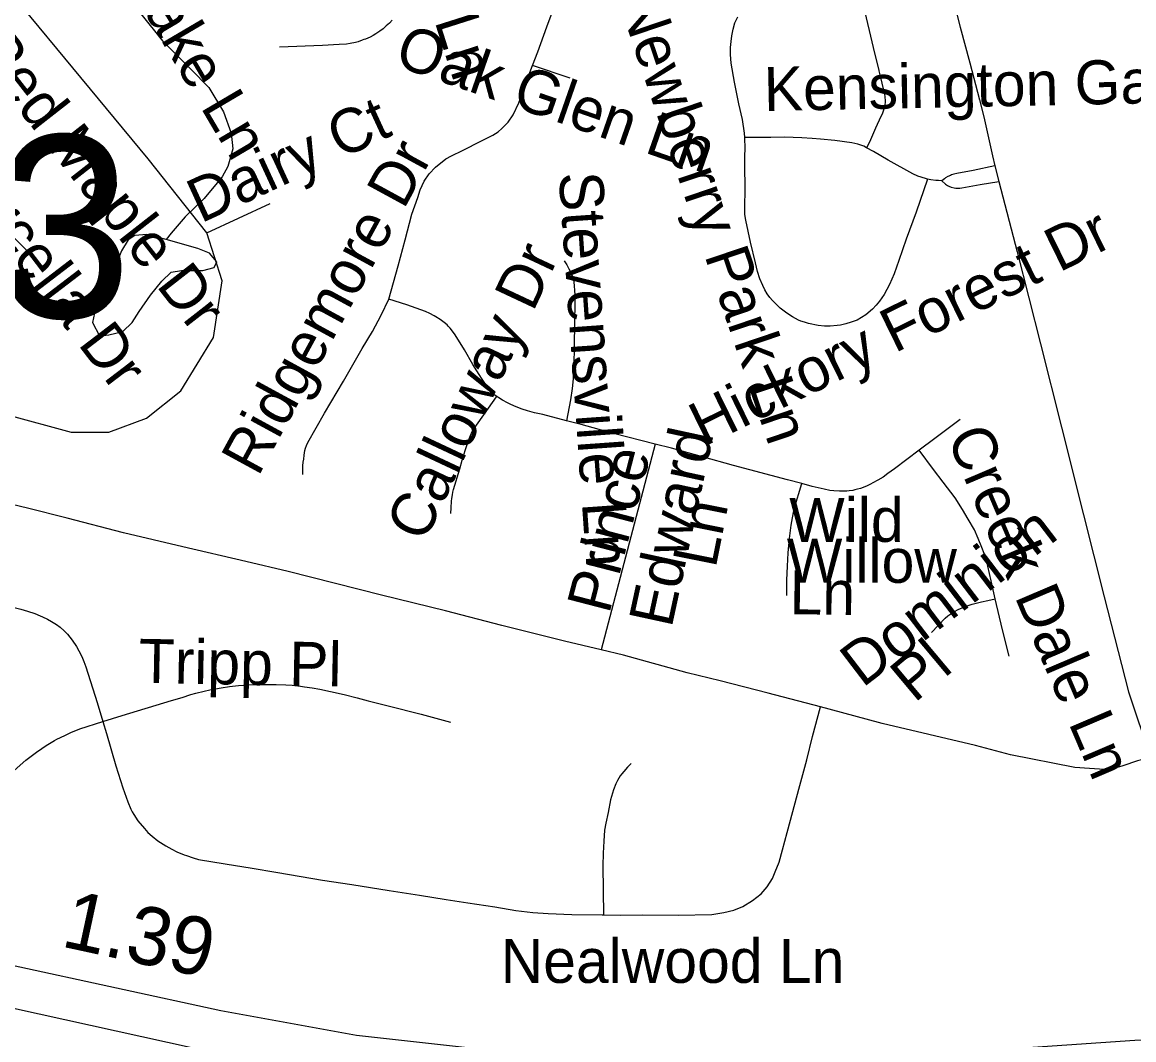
# Model space of a CAD drawing. Extents: x 1383679 to 1536984, y 460658 to 651027.
# Drawn here: x 1452269 to 1454668, y 483158 to 485355 of the extents above; entities that cross this region are included whole.
import ezdxf

# ---------------------------------------------------------------- set-up
doc = ezdxf.new("R2010")
doc.units = 0
for name, color, linetype in [('Exist Hydrographic Misc Water Feature', 7, 'Continuous'), ('Exist Road Non-System Type 51', 7, 'Continuous'), ('Exist Road Non-System Type 51 Label', 7, 'Continuous'), ('Exist Road Primary Interstate Divided Center Attributed', 7, 'Continuous'), ('Exist Road Primary Interstate Structure Cantilever Sign Number Label', 7, 'Continuous'), ('Exist Road Secondary Mileage Hundredths English Label', 7, 'Continuous'), ('Exist Road Secondary Type 51 Attributed', 7, 'Continuous')]:
    doc.layers.add(name, color=color, linetype=linetype)

msp = doc.modelspace()

# ---------------------------------------------------------------- linework, layer by layer
at = {"layer": 'Exist Hydrographic Misc Water Feature'}
for points in [[(1452125.2, 485950.1), (1452154, 485881.4), (1452183, 485823.3), (1452212.2, 485778.4), (1452253.4, 485731.6), (1452292.6, 485687.4), (1452341.5, 485628.1), (1452392.1, 485550.8), (1452438.9, 485486.6), (1452476, 485433.4), (1452524.9, 485372.5), (1452571.8, 485314.1), (1452632.8, 485253), (1452672.1, 485213.6), (1452703.2, 485161.3), (1452720.3, 485115), (1452723.7, 485081.3), (1452713, 485043), (1452700.5, 485021), (1452661.8, 484974.2), (1452620.9, 484934.8), (1452590.3, 484899.3), (1452580, 484885.6)], [(1452580, 484885.6), (1452538.2, 484896.3), (1452512.3, 484894.4), (1452498, 484884.8), (1452483.6, 484861.3), (1452460.5, 484803.5), (1452441.7, 484759.5), (1452425, 484726.3), (1452420.7, 484706.6), (1452436.2, 484677.6), (1452456.2, 484679.7), (1452486.4, 484687.2), (1452506.7, 484706.5), (1452521.2, 484730.1), (1452545.8, 484765.7), (1452570.3, 484795.5), (1452590.7, 484814.8), (1452612.8, 484818.5), (1452658.8, 484818.4), (1452683, 484825.2), (1452689.2, 484837.4), (1452673.5, 484855.8), (1452647.7, 484866.2), (1452580, 484885.6)]]:
    msp.add_lwpolyline(points, dxfattribs=at)
at = {"layer": 'Exist Road Non-System Type 51'}
for p, q in [((1453451.7, 485233.7), (1453370.1, 485261)), ((1453634.8, 484443.8), (1453518.2, 483999.8))]:
    msp.add_line(p, q, dxfattribs=at)
for points in [[(1451818.5, 486101.7), (1451829.6, 485923.7), (1451785.1, 485793.9), (1451740.7, 485675.2), (1451751.8, 485519.4), (1451777.7, 485319.2), (1451792.6, 485170.8), (1451830.7, 484925.2), (1451840.3, 484872.1), (1451880, 484780.3), (1451977.9, 484647.9), (1452092.8, 484555.2), (1452237.3, 484507), (1452374.5, 484469.9), (1452456, 484469.9), (1452537.5, 484499.6), (1452611.7, 484558.9), (1452682.1, 484673.9), (1452700.6, 484796.3), (1452667.2, 484900.1), (1452541.2, 485059.6), (1452107.6, 485582.5)], [(1453370.1, 485261), (1453381.4, 485290.4), (1453401.3, 485344.7), (1453419.4, 485393.1), (1453429.6, 485422.1), (1453434.3, 485437.4), (1453437.6, 485449.8), (1453439.5, 485461.9), (1453440.3, 485469.9), (1453441.2, 485480.6), (1453441.2, 485487.6), (1453441.2, 485496.8), (1453439.9, 485507.1), (1453436.1, 485519), (1453430, 485538.7), (1453400.8, 485615), (1453371.3, 485686.4), (1453334.7, 485782.2), (1453319, 485820.1), (1453305.2, 485853.3), (1453290.2, 485888.1), (1453264.2, 485938.7), (1453235.7, 485990.2), (1453231.6, 485997.8)], [(1454034.6, 485501.9), (1454034.8, 485501.8), (1454040.4, 485497.5), (1454043.4, 485495.1), (1454048.9, 485489.5), (1454057.9, 485471.7), (1454072.2, 485434.3), (1454084.7, 485388.9), (1454105.1, 485300.4), (1454117.6, 485250.1)], [(1453828.2, 485105.7), (1453827.9, 485115), (1453823.6, 485144.9), (1453815.7, 485178.4), (1453805.9, 485225), (1453799.2, 485266.5), (1453797.6, 485284.8), (1453797.6, 485300.2), (1453798.7, 485313.2), (1453800.6, 485325.3), (1453803, 485339.8), (1453807.2, 485353.4), (1453813, 485365.9)], [(1453067.6, 485359), (1453061.6, 485352.7), (1453054.8, 485346.6), (1453048.1, 485340.6), (1453041, 485335.3), (1453032, 485329.4), (1453026.1, 485325.8), (1453020, 485322.6), (1453015.2, 485320.3), (1453009.9, 485318.3), (1453006.5, 485317.1), (1453002.7, 485315.6), (1452993.7, 485312.5), (1452988.6, 485311.1), (1452977.1, 485308.9), (1452968.9, 485307.6), (1452952.9, 485306.8), (1452916.8, 485304.1), (1452824, 485300.8)], [(1453060.3, 484756.9), (1453080, 484829), (1453095.8, 484884.6), (1453110.1, 484940.3), (1453122.6, 484976.3), (1453128, 484992.9), (1453136.7, 485011.5), (1453147.6, 485027.4), (1453160.8, 485041.4), (1453182.9, 485059.7), (1453195.4, 485066), (1453219, 485077.8), (1453260.2, 485098.7), (1453284.5, 485110.9), (1453296.1, 485118.3), (1453304.4, 485125), (1453318, 485138.7), (1453328.6, 485154.5), (1453340.7, 485180.3), (1453360, 485234.6), (1453370.1, 485261)], [(1454117.7, 485249.9), (1454121.3, 485235.3), (1454127, 485210.7), (1454129.5, 485199), (1454130.4, 485193.6), (1454130.8, 485191.5), (1454131.4, 485187), (1454131.4, 485182.5), (1454130.3, 485175.8), (1454126.9, 485162.7), (1454124.5, 485156.5), (1454122.1, 485150.8), (1454110.5, 485126.1), (1454097.2, 485095.8), (1454091.3, 485083.2)], [(1454222.9, 485015.7), (1454198.1, 484944.6), (1454176.8, 484886.1), (1454160.8, 484840.3), (1454150.7, 484811.6), (1454140.6, 484788.2), (1454128.9, 484766.9), (1454119.3, 484752.6), (1454111.9, 484743.5), (1454103.8, 484735), (1454089.5, 484723.3), (1454079.9, 484716.9), (1454070.9, 484711.6), (1454058.1, 484706.9), (1454046.4, 484703.6), (1454034.7, 484700.9), (1454027.7, 484699.9), (1454012.3, 484698.2), (1454000.6, 484698.3), (1453986.9, 484699.7), (1453965.8, 484704.5), (1453957, 484706.9), (1453949.5, 484709.4), (1453944.2, 484711.6), (1453931.4, 484718.5), (1453925.4, 484722.2), (1453916.5, 484728.6), (1453904.8, 484737.7), (1453897.3, 484744.6), (1453892.5, 484749.3), (1453887.8, 484754.2), (1453882.4, 484760.5), (1453876.6, 484768.5), (1453871.8, 484777), (1453867.1, 484786.6), (1453861, 484800.4), (1453855.9, 484816.4), (1453851.6, 484835), (1453840.9, 484879.7), (1453830.3, 484927.6), (1453828.7, 484939.8), (1453828.1, 484953.7), (1453828.8, 484995.6), (1453828.2, 485045), (1453828.7, 485066), (1453829, 485081.3), (1453828.2, 485105.7)], [(1454091.3, 485083.2), (1454085.2, 485086.8), (1454078.5, 485089.3), (1454072, 485091.6), (1454059, 485094.3), (1454022.5, 485099.2), (1453991.7, 485102.2), (1453974, 485103.7), (1453951.5, 485105.3), (1453913.7, 485106.3), (1453884.9, 485106.1), (1453828.2, 485105.7)], [(1454222.9, 485015.7), (1454220.2, 485016.3), (1454208.9, 485019.8), (1454201.4, 485022.6), (1454191, 485027.6), (1454137.8, 485056.7), (1454122.2, 485066), (1454106, 485075.7), (1454091.3, 485083.2)], [(1454368.2, 485044.5), (1454321.5, 485034.5), (1454285.8, 485028.3), (1454279.7, 485026.6), (1454274.4, 485025.1), (1454271.9, 485024.1), (1454266.8, 485021.9), (1454261.8, 485018.5), (1454259.1, 485016.6), (1454253.4, 485012.2)], [(1454253.4, 485012.2), (1454246.5, 485012.6), (1454240.5, 485012.9), (1454229.6, 485014.2), (1454222.9, 485015.7)], [(1454253.4, 485012.2), (1454261.5, 485005.1), (1454265.6, 485001.9), (1454268.7, 485000.4), (1454273.7, 484998.5), (1454279.9, 484996.9), (1454283.7, 484996.3), (1454292.2, 484996.6), (1454296.6, 484996.9), (1454336.1, 485004), (1454376.8, 485010.8)], [(1452667.2, 484900.1), (1452804.4, 484963.1)], [(1451977.9, 484647.9), (1451992.7, 484681.3), (1452241, 484900.1), (1452318.9, 484822.2)], [(1453438.5, 484839.6), (1453444.3, 484830.6), (1453449, 484822.2), (1453451.5, 484816.9), (1453454.2, 484810.9), (1453457.4, 484803.5), (1453459.5, 484793.9), (1453460.5, 484784.6), (1453461.1, 484776.4), (1453461.3, 484765.3), (1453461.8, 484747.5), (1453461.2, 484707.9), (1453460.1, 484653.8), (1453459.7, 484614.8), (1453458.3, 484585), (1453455.9, 484563.9), (1453452.2, 484539.7), (1453443.5, 484494.4)], [(1452874.8, 484378.2), (1452874.6, 484385.8), (1452874.8, 484396.7), (1452875.4, 484405.1), (1452876.5, 484411.4), (1452877.5, 484420), (1452879.2, 484430.1), (1452880.5, 484434.9), (1452882.3, 484441.2), (1452885.3, 484447.7), (1452921.5, 484510.5), (1452962.1, 484579.6), (1453003, 484650.1), (1453024.7, 484686.9), (1453043.9, 484722.5), (1453060.3, 484756.9)], [(1453443.5, 484494.4), (1453392.8, 484507.6), (1453374.2, 484511.7), (1453359.3, 484515.7), (1453348.1, 484519.5), (1453335.2, 484524.3), (1453323.7, 484529.5), (1453316.5, 484532.7), (1453305.4, 484538.5), (1453287.6, 484550.5), (1453283, 484555.1), (1453277.1, 484562), (1453270.4, 484570.9), (1453260.5, 484586.4), (1453250.4, 484601.9), (1453241.8, 484616), (1453223.2, 484647.7), (1453203.3, 484679.7), (1453197.8, 484687.7), (1453192.9, 484694), (1453188.3, 484698.8), (1453185.8, 484701.3), (1453179.9, 484706.2), (1453171.1, 484713.1), (1453167.5, 484715.2), (1453165.3, 484716.7), (1453157.9, 484721.1), (1453148.9, 484725.9), (1453139.3, 484729.8), (1453099.3, 484744.2), (1453060.3, 484756.9)], [(1453194.1, 484294.2), (1453194.6, 484306.5), (1453195.7, 484320.4), (1453196.4, 484326.4), (1453197.3, 484334.2), (1453198.2, 484340.1), (1453199.6, 484345.7), (1453213.1, 484390.6), (1453218.5, 484409.1), (1453226, 484432.3), (1453233.9, 484455.4), (1453236.2, 484462.2), (1453240.4, 484471.2), (1453244.6, 484477.7), (1453292.8, 484546.2)], [(1453518.2, 483999.8), (1453439.1, 484018.4), (1453304.4, 484052), (1453182.3, 484083.7), (1453044.7, 484117.7), (1452843.1, 484168.9), (1452751.6, 484190.4), (1452615.4, 484222.4), (1452487.3, 484252.3), (1452366, 484284.2), (1452280.8, 484305.4), (1452174.7, 484331.1), (1452057.4, 484360.6), (1451965.3, 484383.3), (1451885.2, 484403.1), (1451743.3, 484433), (1451613, 484460.9), (1451471.9, 484491.1), (1451405.3, 484510.4)], [(1454292.8, 484497.2), (1454238.6, 484456.2), (1454204.8, 484430.8)], [(1453634.8, 484443.8), (1453545.2, 484466.6), (1453474.9, 484486.3), (1453443.5, 484494.4)], [(1453951.3, 484358.6), (1453920.8, 484366.7), (1453803.7, 484398), (1453670.2, 484434.8), (1453634.8, 484443.8)], [(1454204.8, 484430.8), (1454151.4, 484390.5), (1454137.3, 484380.2), (1454126.6, 484372.8), (1454115.3, 484365.9), (1454104.8, 484360), (1454099.5, 484357.3), (1454092.4, 484353.7), (1454084, 484350.2), (1454078.3, 484348.3), (1454071.8, 484346.4), (1454065.9, 484344.9), (1454061.7, 484344.1), (1454053.3, 484343), (1454048.7, 484342.4), (1454041.2, 484342), (1454032.8, 484342.2), (1454020.5, 484343), (1454012, 484344.1), (1453999.4, 484346.4), (1453973.6, 484352.7), (1453951.3, 484358.6)], [(1454368.9, 484110.2), (1454359.9, 484148.5), (1454352.7, 484180.7), (1454350.3, 484190.8), (1454344.9, 484207.4), (1454340.1, 484220.6), (1454332.2, 484240.3), (1454323.7, 484258.8), (1454310.7, 484282.2), (1454298.4, 484302.9), (1454282.2, 484328), (1454256.7, 484362), (1454235.5, 484389.4), (1454204.8, 484430.8)], [(1453919, 484116.9), (1453918.9, 484150.2), (1453920.5, 484180.7), (1453922.3, 484208.9), (1453924.7, 484240.4), (1453928.2, 484269), (1453935, 484303.9), (1453951.3, 484358.6)], [(1452054.5, 484142.4), (1452117, 484126.5), (1452212.1, 484101.6), (1452265.8, 484087.3), (1452280.3, 484083.1), (1452296.2, 484078.3), (1452308, 484073.4), (1452312.8, 484071.3), (1452323.3, 484066.1), (1452332.5, 484061.1), (1452343, 484054.4), (1452350.8, 484048.7), (1452359.6, 484041.1), (1452366.5, 484033.4), (1452377.2, 484020.4), (1452386.2, 484006.9), (1452391.5, 483997.9), (1452397.8, 483985.7), (1452402.2, 483974.8), (1452406.4, 483963.3), (1452430.7, 483885.8), (1452443.2, 483844.8)], [(1454231.1, 484036.9), (1454260.9, 484068.4), (1454266.5, 484073.1), (1454273.3, 484077.6), (1454280.6, 484082.4), (1454289.1, 484086.7), (1454302.7, 484092.6), (1454310.7, 484095.6), (1454319, 484098.2), (1454339.3, 484103.2), (1454353, 484106.4), (1454368.9, 484110.2)], [(1454398.9, 483986.2), (1454384.8, 484042.9), (1454368.9, 484110.2)], [(1453991.6, 483876.5), (1453878.8, 483906.6), (1453775.2, 483933.2), (1453704.1, 483950.5), (1453566.5, 483988.5), (1453518.2, 483999.8)], [(1452443.2, 483844.8), (1452484.8, 483857.9), (1452591.3, 483890.3), (1452614.1, 483897.2), (1452633.2, 483903.1), (1452643.9, 483906.2), (1452661.4, 483910.4), (1452673.7, 483913.6), (1452698.3, 483918), (1452716.3, 483920.5), (1452736.1, 483922.8), (1452757.3, 483924.3), (1452777.6, 483925.3), (1452798.4, 483925.3), (1452816.9, 483924.9), (1452837.6, 483924.3), (1452851.5, 483923.2), (1452869.8, 483921.1), (1452878.1, 483920.1), (1452895.1, 483917.8), (1452911.3, 483914.7), (1452934.2, 483910), (1452964, 483903.1), (1452992.1, 483896.2), (1453015.6, 483889.7), (1453058.5, 483878.9), (1453129.7, 483861), (1453193.4, 483844)], [(1453523.4, 483427.4), (1453559.5, 483427.2), (1453607.7, 483427.7), (1453684.6, 483426.9), (1453757, 483428.6), (1453783.3, 483432.6), (1453804.4, 483437.9), (1453824.3, 483445.7), (1453844.8, 483458.4), (1453863.5, 483473.4), (1453876.7, 483488.4), (1453888.1, 483506.4), (1453894.1, 483520.4), (1453902.4, 483541.7), (1453909.8, 483568.2), (1453919.6, 483605.5), (1453946.9, 483706.8), (1453962.2, 483762.4), (1453974.8, 483812.9), (1453991.6, 483876.5)], [(1454703.8, 483767.6), (1454675.9, 483760.4), (1454644.3, 483749.6), (1454614.6, 483740.5), (1454540.2, 483746), (1454401.4, 483773), (1454326.2, 483793.2), (1454124.6, 483840.8), (1454010.2, 483871.6), (1453991.6, 483876.5)], [(1452071.3, 483596.1), (1452125, 483633), (1452188.8, 483683.9), (1452208.3, 483699.8), (1452245.3, 483733.5), (1452277, 483761.8), (1452299.9, 483779.2), (1452311.3, 483787.1), (1452321, 483793.4), (1452331.7, 483800.1), (1452338.4, 483804.1), (1452344.1, 483807), (1452351.4, 483810.8), (1452362.3, 483815.8), (1452375.7, 483822.3), (1452384.6, 483825.7), (1452393.2, 483829), (1452443.2, 483844.8)], [(1452443.2, 483844.8), (1452451.1, 483819.2), (1452471.2, 483749.7), (1452485.9, 483702.1), (1452497.3, 483671.7), (1452503.6, 483656), (1452506.7, 483650.1), (1452509.8, 483644.2), (1452518.5, 483631), (1452532.7, 483613.8), (1452540.3, 483605.8), (1452549.3, 483597.8), (1452561.5, 483587.8), (1452567.3, 483584), (1452578.9, 483576.9), (1452591.9, 483569.2), (1452603, 483563.9), (1452618.6, 483557.6), (1452623.4, 483555.5), (1452637.7, 483550.6), (1452649.8, 483547.5), (1452658.4, 483545.6), (1452671.7, 483543.4), (1452711.7, 483536.8), (1452760.7, 483529.2), (1452820.9, 483518.8), (1452917.4, 483502.9), (1452980.4, 483493), (1453061.1, 483480.5), (1453126.6, 483470.2), (1453183.6, 483460.7), (1453230.8, 483453.5), (1453288.8, 483444.7), (1453334.2, 483436.9), (1453371, 483432.5), (1453404.1, 483430.3), (1453454.8, 483428.4), (1453520.3, 483427.4), (1453523.4, 483427.4)], [(1453583, 483754.2), (1453575.1, 483746.2), (1453567.3, 483737.4), (1453562.9, 483732.1), (1453559.3, 483727.8), (1453553.5, 483717.8), (1453550.3, 483710.5), (1453545.3, 483697.7), (1453538.8, 483675.9), (1453533.4, 483648.6), (1453528.3, 483625.3), (1453525.8, 483610.4), (1453523.9, 483586.5), (1453522.6, 483561.1), (1453521.8, 483533.7), (1453523.4, 483427.4)]]:
    msp.add_lwpolyline(points, dxfattribs=at)
at = {"layer": 'Exist Road Primary Interstate Divided Center Attributed'}
for points in [[(1455058.1, 483174.1), (1454856.2, 483163), (1454669.9, 483156.3), (1454250.6, 483127.5), (1453955.4, 483118.4), (1453391.7, 483122.5), (1452990.4, 483167.3), (1452697.6, 483220.6), (1452247.2, 483318.2), (1451136.4, 483601.3), (1450902.3, 483655.9), (1450490.8, 483714.5), (1450011.1, 483764.3), (1449962, 483766.7), (1449456.7, 483790), (1449281.9, 483785.1)], [(1449402.8, 483684.6), (1450153.6, 483654.6), (1450473.1, 483621.3), (1450812.5, 483570.2), (1451083.2, 483516.9), (1452194, 483238.3), (1452637.7, 483140.6), (1452937.2, 483087.4), (1453292.1, 483038.5), (1453656, 483018.5), (1454006.6, 483018.7), (1454303.8, 483032), (1454694.3, 483047.6), (1454913.9, 483056.4), (1455135.8, 483072)]]:
    msp.add_lwpolyline(points, dxfattribs=at)
at = {"layer": 'Exist Road Secondary Type 51 Attributed'}
msp.add_lwpolyline([(1454272.2, 485425.8), (1454293.3, 485343.6), (1454313.9, 485266.9), (1454334.8, 485186.9), (1454344.1, 485150.6), (1454362.6, 485066), (1454368.2, 485044.5), (1454376.8, 485010.8), (1454415.9, 484858.7), (1454466.4, 484660), (1454511.8, 484480.2), (1454559.1, 484291.4), (1454603.6, 484114.1), (1454656.7, 483909.2), (1454703.8, 483767.6)], dxfattribs=at)

# ---------------------------------------------------------------- texts
at = {"layer": 'Exist Road Non-System Type 51 Label'}
for s, rotation, p in [('Tealridge Ln', 287.636, (1452987.2, 485895.9)), ('Laurel Lake Ln', 300.4728, (1452298.1, 485774.7)), ('Newberry Park Ln', 288.7085, (1453555, 485400)), ('Red Maple Dr', 308.0055, (1452156.5, 485298.2)), ('Oak Glen Ln', 340.7868, (1453069.1, 485262.5)), ('Kensington Gardens Ct', 1.1705, (1453870.2, 485162.7)), ('Dairy Ct', 24.7377, (1452654.4, 484919.8)), ('Marcella Dr', 307.3938, (1452074.7, 485069.5)), ('Ridgemore Dr', 61.4323, (1452778.1, 484371.7)), ('Stevensville Ln', 274.0341, (1453426.6, 485028.7)), ('Hickory Forest Dr', 26.1416, (1453739.9, 484437.5)), ('Calloway Dr', 64.8567, (1453137.1, 484228.9)), ('Edward', 77.7351, (1453670.1, 484045.1)), ('Creek Dale Ln', 293.0732, (1454263.2, 484459.8)), ('Prince', 75.4586, (1453535.5, 484074.9)), ('Wild', 0.0007, (1453924.2, 484232.8)), ('Ln', 78.6899, (1453765.2, 484174.1)), ('Dominion', 37.3492, (1454082.3, 483916.6)), ('Willow', 0.0007, (1453919, 484144.5)), ('Ln', 359.205, (1453924.5, 484076.9)), ('Tripp Pl', 358.9324, (1452519.8, 483928.7)), ('Pl', 39.9475, (1454194.4, 483883.8)), ('Nealwood Ln', 0.0007, (1453301.6, 483280.9))]:
    msp.add_text(s, height=95, rotation=rotation, dxfattribs=at).set_placement(p)
at = {"layer": 'Exist Road Primary Interstate Structure Cantilever Sign Number Label'}
msp.add_text('L863', height=393.7, dxfattribs=at).set_placement((1451335, 484716.8))
at = {"layer": 'Exist Road Secondary Mileage Hundredths English Label'}
msp.add_text('1.39', height=125, rotation=347.7588, dxfattribs=at).set_placement((1452350.2, 483360.1))

doc.saveas('drawing.dxf')
